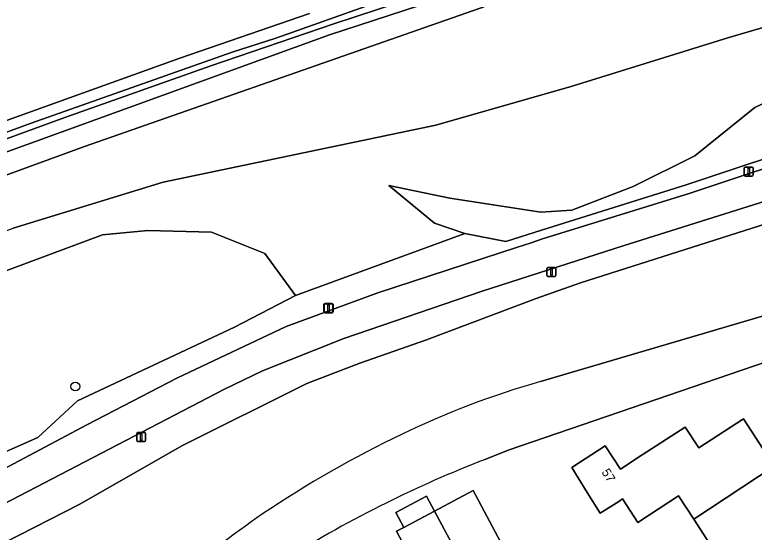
# Model space of a CAD drawing. Extents: x 158472 to 159562, y 388525 to 389606.
# Drawn here: x 158856.4 to 158938.5, y 389306 to 389363.6 of the extents above; entities that cross this region are included whole.
import ezdxf

# ---------------------------------------------------------------- set-up
doc = ezdxf.new("R2010")
doc.units = 0
for name, color, linetype in [('IMGEO_Berm_groen', 7, 'Continuous'), ('IMGEO_Boom', 7, 'Continuous'), ('IMGEO_Erf', 7, 'Continuous'), ('IMGEO_Fietspad_gesloten', 7, 'Continuous'), ('IMGEO_Groenvoorziening', 7, 'Continuous'), ('IMGEO_Lichtmast', 7, 'Continuous'), ('IMGEO_Loofbos', 7, 'Continuous'), ('IMGEO_Pand', 7, 'Continuous'), ('IMGEO_Pand_nummerreeks', 7, 'Continuous'), ('IMGEO_Waterloop', 7, 'Continuous')]:
    doc.layers.add(name, color=color, linetype=linetype)

msp = doc.modelspace()

# ---------------------------------------------------------------- linework, layer by layer
at = {"layer": 'IMGEO_Berm_groen'}
for points in [[(159001.248, 389370.551), (158977.899, 389361.5), (158960.411, 389354.839), (158946.029, 389349.64), (158930.997, 389344.648), (158914.92, 389339.611), (158910.953, 389338.368), (158906.4, 389339.26), (158887.58, 389332.34), (158880.833, 389328.846), (158863.383, 389320.629), (158858.978, 389316.563), (158854.742, 389314.7)], [(158852.84, 389311.805), (158864.431, 389317.967), (158874.509, 389323.188), (158886.545, 389328.911), (158896.75, 389332.662), (158912.253, 389337.728), (158913.643, 389338.182), (158915.032, 389338.633), (158931.313, 389343.699), (158946.345, 389348.691), (158960.807, 389353.919), (158978.098, 389360.505), (159000, 389368.996)], [(158846.501, 389348.567), (158861.155, 389353.855), (158874.763, 389358.723), (158889.138, 389363.703)]]:
    msp.add_lwpolyline(points, dxfattribs=at)
at = {"layer": 'IMGEO_Boom'}
msp.add_circle((158863.148, 389322.232), 0.489, dxfattribs=at)
at = {"layer": 'IMGEO_Erf'}
for points in [[(158949.498, 389328.264), (158911.199, 389315.143), (158908.539, 389314.074)], [(158939.982, 389294.95), (158935.446, 389291.997), (158933.765, 389294.579), (158933.322, 389294.29), (158931.769, 389296.676), (158930.285, 389298.955), (158930.779, 389299.276), (158929.095, 389301.862), (158933.587, 389304.787), (158931.834, 389307.479), (158930.149, 389310.068), (158925.627, 389307.125), (158923.928, 389309.735), (158923.493, 389309.452), (158921.428, 389308.163), (158919.995, 389310.458), (158918.272, 389313.217), (158921.992, 389315.64), (158923.679, 389313.049), (158926.095, 389314.622), (158930.871, 389317.731), (158932.384, 389315.406), (158937.346, 389318.636), (158940.772, 389313.373)], [(158904.001, 389296.385), (158898.802, 389306.151), (158899.61, 389306.578), (158898.733, 389308.215), (158902.15, 389310.045), (158903.037, 389308.39), (158907.326, 389310.657), (158912.506, 389300.926)]]:
    msp.add_lwpolyline(points, dxfattribs=at)
for centre, radius, start, end in [((158950.156, 389205.306), 116.458, 110.93787, 116.78435), ((158947.225, 389207.53), 113.163, 115.96676, 122.42613)]:
    msp.add_arc(centre, radius, start, end, dxfattribs=at)
at = {"layer": 'IMGEO_Fietspad_gesloten'}
for points in [[(159000, 389368.996), (158978.098, 389360.505), (158960.807, 389353.919), (158946.345, 389348.691), (158931.313, 389343.699), (158915.032, 389338.633), (158913.643, 389338.182), (158912.253, 389337.728), (158896.75, 389332.662), (158886.545, 389328.911), (158874.509, 389323.188), (158864.431, 389317.967), (158852.84, 389311.805)], [(158854.192, 389308.684), (158879.636, 389321.9), (158883.947, 389323.968), (158892.959, 389327.573), (158908.32, 389332.847), (158924.107, 389337.895), (158941.175, 389343.264), (158962.014, 389350.69), (158979.44, 389357.294), (159000, 389365.267)]]:
    msp.add_lwpolyline(points, dxfattribs=at)
at = {"layer": 'IMGEO_Groenvoorziening'}
for points in [[(158851.054, 389344.122), (158864.158, 389348.924), (158943.574, 389376.724), (158985.712, 389390.866), (159000, 389395.513), (159010.812, 389399.029), (159044.693, 389409.404), (159100.13, 389426.379), (159113.31, 389430.197), (159137.191, 389437.453), (159185.076, 389451.313)], [(158838.793, 389344.382), (158858.256, 389351.505), (158880.559, 389359.394), (158885.421, 389360.97), (158901.292, 389366.629), (158908.831, 389368.986), (158926.599, 389375.242), (158940.922, 389380.17), (158985.994, 389395.253), (159002.458, 389400.594), (159053.081, 389416.473), (159072.138, 389422.315), (159130.4, 389439.594), (159142.537, 389443.278), (159162.193, 389448.729)], [(159162.326, 389448.038), (159130.643, 389439.08), (159094.086, 389428.195), (159049.652, 389414.651), (159043.655, 389412.733), (159027.3, 389407.501), (159010.435, 389402.256), (158984.299, 389393.835), (158957.255, 389384.861), (158908.344, 389368.007), (158891.868, 389362.552), (158878.191, 389357.867), (158861.971, 389352.127), (158838.96, 389343.715)], [(158839.283, 389342.429), (158891.368, 389361.329), (158904.659, 389365.696), (158941.878, 389378.629), (159013.506, 389402.273), (159025.434, 389405.998), (159036.424, 389409.657), (159043.879, 389412.015), (159047.332, 389413.107), (159059.845, 389416.657), (159101.217, 389429.265), (159114.392, 389433.072), (159124.296, 389435.74), (159163.04, 389446.915)], [(159163.04, 389446.915), (159124.296, 389435.74), (159114.392, 389433.072), (159101.217, 389429.265), (159059.845, 389416.657), (159047.332, 389413.107), (159043.879, 389412.015), (159036.424, 389409.657), (159025.434, 389405.998), (159013.506, 389402.273), (158941.878, 389378.629), (158904.659, 389365.696), (158891.368, 389361.329), (158839.283, 389342.429)], [(159183.417, 389439.014), (159157.102, 389432.084), (159123.892, 389422.896), (159088.444, 389411.764), (159057.977, 389401.751), (159048.044, 389398.653), (159043.819, 389397.336), (159036.502, 389395.378), (159020.979, 389389.12), (159000, 389381.187), (158988.915, 389377.196), (158955.177, 389366.767), (158935.627, 389360.991), (158918.332, 389355.618), (158903.185, 389351.301), (158872.893, 389344.935), (158856.243, 389339.848)], [(158851.882, 389303.138), (158863.655, 389309.163), (158874.967, 389315.653), (158888.854, 389322.552), (158894.727, 389324.839), (158902.145, 389327.417), (158914.309, 389332.025), (158919.255, 389333.761), (158942.507, 389341.182), (158950.986, 389344.242), (158965.979, 389349.979), (158987.843, 389359.069), (159000, 389363.478), (159009.887, 389367.064)], [(158849.85, 389333.03), (158866.16, 389339.1), (158871.19, 389339.56), (158878.26, 389339.41), (158884.2, 389337.03), (158887.58, 389332.34), (158906.4, 389339.26), (158903.02, 389340.38), (158897.95, 389344.59), (158904.73, 389343.18), (158914.86, 389341.6), (158918.27, 389341.85), (158925.09, 389344.48), (158931.93, 389347.88), (158938.61, 389353.26), (158953.03, 389360.17), (158968.05, 389365.85)], [(159000, 389365.267), (158979.44, 389357.294), (158962.014, 389350.69), (158941.175, 389343.264), (158924.107, 389337.895), (158908.32, 389332.847), (158892.959, 389327.573), (158883.947, 389323.968), (158879.636, 389321.9), (158854.192, 389308.684)], [(158889.138, 389363.703), (158874.763, 389358.723), (158861.155, 389353.855), (158846.501, 389348.567)], [(159038.855, 389362.608), (159000, 389349.557), (158959.93, 389336.097), (158914.814, 389322.778)], [(158908.539, 389314.074), (158911.199, 389315.143), (158949.498, 389328.264), (158950.945, 389328.76), (158982.953, 389339.499), (159000, 389345.024), (159039.574, 389358.516)]]:
    msp.add_lwpolyline(points, dxfattribs=at)
msp.add_lwpolyline([(158887.58, 389332.34), (158884.2, 389337.03), (158878.26, 389339.41), (158871.19, 389339.56), (158866.16, 389339.1), (158849.85, 389333.03), (158842.279, 389330.412), (158844.283, 389321.971), (158844.011, 389321.887), (158844.096, 389321.609), (158844.233, 389321.161), (158845.752, 389320.425), (158850.93, 389317.919), (158854.742, 389314.7), (158858.978, 389316.563), (158863.383, 389320.629), (158880.833, 389328.846)], close=True, dxfattribs=at)
for centre, radius, start, end in [((158940.423, 389232.253), 94.077, 105.79576, 115.81509), ((158950.826, 389209.169), 119.39, 115.48501, 124.06918), ((158950.156, 389205.306), 116.458, 110.93787, 116.78435), ((158947.225, 389207.53), 113.163, 115.96676, 122.42613), ((158977.276, 389174.104), 163.27, 124.86492, 133.5889)]:
    msp.add_arc(centre, radius, start, end, dxfattribs=at)
at = {"layer": 'IMGEO_Lichtmast'}
for p, q in [((158937.536, 389346.626), (158938.326, 389346.626)), ((158938.326, 389346.626), (158937.536, 389346.626)), ((158937.436, 389345.726), (158937.436, 389346.526)), ((158937.436, 389346.526), (158937.436, 389345.726)), ((158938.426, 389346.526), (158938.426, 389345.726)), ((158938.426, 389345.726), (158938.426, 389346.526)), ((158938.326, 389345.626), (158937.536, 389345.626)), ((158937.536, 389345.626), (158938.326, 389345.626)), ((158915.523, 389334.568), (158915.523, 389335.368)), ((158915.523, 389335.368), (158915.523, 389334.568)), ((158915.623, 389335.468), (158916.413, 389335.468)), ((158916.413, 389335.468), (158915.623, 389335.468)), ((158916.513, 389335.368), (158916.513, 389334.568)), ((158916.513, 389334.568), (158916.513, 389335.368)), ((158916.413, 389334.468), (158915.623, 389334.468)), ((158915.623, 389334.468), (158916.413, 389334.468)), ((158890.755, 389330.57), (158890.755, 389331.37)), ((158890.755, 389331.37), (158890.755, 389330.57)), ((158890.775, 389330.541), (158890.775, 389331.341)), ((158890.775, 389331.341), (158890.775, 389330.541)), ((158890.855, 389331.47), (158891.645, 389331.47)), ((158891.645, 389331.47), (158890.855, 389331.47)), ((158890.875, 389331.441), (158891.665, 389331.441)), ((158891.665, 389331.441), (158890.875, 389331.441)), ((158891.745, 389331.37), (158891.745, 389330.57)), ((158891.745, 389330.57), (158891.745, 389331.37)), ((158891.765, 389331.341), (158891.765, 389330.541)), ((158891.765, 389330.541), (158891.765, 389331.341)), ((158891.645, 389330.47), (158890.855, 389330.47)), ((158890.855, 389330.47), (158891.645, 389330.47)), ((158891.665, 389330.441), (158890.875, 389330.441)), ((158890.875, 389330.441), (158891.665, 389330.441)), ((158870.059, 389317.114), (158870.849, 389317.114)), ((158870.849, 389317.114), (158870.059, 389317.114)), ((158869.959, 389316.214), (158869.959, 389317.014)), ((158869.959, 389317.014), (158869.959, 389316.214)), ((158870.949, 389317.014), (158870.949, 389316.214)), ((158870.949, 389316.214), (158870.949, 389317.014)), ((158870.849, 389316.114), (158870.059, 389316.114)), ((158870.059, 389316.114), (158870.849, 389316.114))]:
    msp.add_line(p, q, dxfattribs=at)
for points in [[(158937.856, 389346.501), (158938.006, 389346.501), (158938.006, 389345.751), (158937.856, 389345.751), (158937.856, 389346.501)], [(158915.943, 389335.343), (158916.093, 389335.343), (158916.093, 389334.593), (158915.943, 389334.593), (158915.943, 389335.343)], [(158891.175, 389331.345), (158891.325, 389331.345), (158891.325, 389330.595), (158891.175, 389330.595), (158891.175, 389331.345)], [(158891.195, 389331.316), (158891.345, 389331.316), (158891.345, 389330.566), (158891.195, 389330.566), (158891.195, 389331.316)], [(158870.379, 389316.989), (158870.529, 389316.989), (158870.529, 389316.239), (158870.379, 389316.239), (158870.379, 389316.989)]]:
    msp.add_lwpolyline(points, dxfattribs=at)
for centre, start, end in [((158937.536, 389346.526), 90, 180), ((158937.536, 389346.526), 90, 180), ((158938.326, 389346.526), 0, 90), ((158938.326, 389346.526), 360, 90), ((158937.536, 389345.726), 180, 270), ((158937.536, 389345.726), 180, 270), ((158938.326, 389345.726), 270, 0), ((158938.326, 389345.726), 270, 0), ((158915.623, 389335.368), 90, 180), ((158915.623, 389335.368), 90, 180), ((158916.413, 389335.368), 0, 90), ((158916.413, 389335.368), 360, 90), ((158915.623, 389334.568), 180, 270), ((158915.623, 389334.568), 180, 270), ((158916.413, 389334.568), 270, 0), ((158916.413, 389334.568), 270, 0), ((158890.855, 389331.37), 90, 180), ((158890.855, 389331.37), 90, 180), ((158890.875, 389331.341), 90, 180), ((158890.875, 389331.341), 90, 180), ((158891.645, 389331.37), 0, 90), ((158891.645, 389331.37), 360, 90), ((158891.665, 389331.341), 0, 90), ((158891.665, 389331.341), 360, 90), ((158890.855, 389330.57), 180, 270), ((158890.855, 389330.57), 180, 270), ((158890.875, 389330.541), 180, 270), ((158890.875, 389330.541), 180, 270), ((158891.645, 389330.57), 270, 0), ((158891.645, 389330.57), 270, 0), ((158891.665, 389330.541), 270, 0), ((158891.665, 389330.541), 270, 0), ((158870.059, 389317.014), 90, 180), ((158870.059, 389317.014), 90, 180), ((158870.849, 389317.014), 0, 90), ((158870.849, 389317.014), 360, 90), ((158870.059, 389316.214), 180, 270), ((158870.059, 389316.214), 180, 270), ((158870.849, 389316.214), 270, 0), ((158870.849, 389316.214), 270, 0)]:
    msp.add_arc(centre, 0.1, start, end, dxfattribs=at)
at = {"layer": 'IMGEO_Loofbos'}
msp.add_lwpolyline([(158841.325, 389334.294), (158856.243, 389339.848), (158872.893, 389344.935), (158903.185, 389351.301), (158918.332, 389355.618), (158935.627, 389360.991), (158955.177, 389366.767), (158988.915, 389377.196), (159000, 389381.187), (159020.979, 389389.12), (159036.502, 389395.378), (159043.819, 389397.336), (159048.044, 389398.653), (159044.693, 389409.404), (159010.812, 389399.029), (159000, 389395.513), (158985.712, 389390.866), (158943.574, 389376.724), (158864.158, 389348.924), (158851.054, 389344.122), (158839.952, 389339.765)], close=True, dxfattribs=at)
for points in [[(159093.539, 389350.953), (159086.167, 389354.825), (159059.043, 389368.518), (159055.561, 389369.729), (159048.984, 389371.162), (159044.965, 389371.862), (159040.086, 389372.228), (159031.209, 389372.589), (159028.861, 389372.505), (159026.035, 389372.176), (159009.887, 389367.064), (159000, 389363.478), (158987.843, 389359.069), (158965.979, 389349.979), (158950.986, 389344.242), (158942.507, 389341.182), (158919.255, 389333.761), (158914.309, 389332.025), (158902.145, 389327.417), (158894.727, 389324.839), (158888.854, 389322.552), (158874.967, 389315.653), (158863.655, 389309.163), (158851.882, 389303.138)], [(158968.05, 389365.85), (158953.03, 389360.17), (158938.61, 389353.26), (158931.93, 389347.88), (158925.09, 389344.48), (158918.27, 389341.85), (158914.86, 389341.6), (158904.73, 389343.18), (158897.95, 389344.59), (158903.02, 389340.38), (158906.4, 389339.26), (158910.953, 389338.368), (158914.92, 389339.611), (158930.997, 389344.648), (158946.029, 389349.64), (158960.411, 389354.839), (158977.899, 389361.5), (159001.248, 389370.551)], [(158914.814, 389322.778), (158959.93, 389336.097), (159000, 389349.557), (159038.855, 389362.608)]]:
    msp.add_lwpolyline(points, dxfattribs=at)
for centre, radius, start, end in [((158940.423, 389232.253), 94.077, 105.79576, 115.81509), ((158950.826, 389209.169), 119.39, 115.48501, 124.06918), ((158977.276, 389174.104), 163.27, 124.86492, 133.5889)]:
    msp.add_arc(centre, radius, start, end, dxfattribs=at)
at = {"layer": 'IMGEO_Pand'}
for points in [[(158931.834, 389307.479), (158940.772, 389313.373), (158937.346, 389318.636), (158932.384, 389315.406), (158930.871, 389317.731), (158926.095, 389314.622), (158923.679, 389313.049), (158921.992, 389315.64), (158918.272, 389313.217), (158919.995, 389310.458), (158921.428, 389308.163), (158923.493, 389309.452), (158923.928, 389309.735), (158925.627, 389307.125), (158930.149, 389310.068)], [(158940.735, 389302.623), (158942.973, 389304.074), (158940.007, 389308.631), (158942.712, 389310.392), (158940.772, 389313.373), (158931.834, 389307.479), (158933.587, 389304.787), (158929.095, 389301.862), (158930.779, 389299.276), (158930.285, 389298.955), (158931.769, 389296.676)], [(158918.733, 389300.59), (158917.923, 389302.111), (158917.219, 389303.435), (158912.806, 389301.086), (158912.506, 389300.926), (158907.326, 389310.657), (158903.037, 389308.39), (158916.15, 389283.919), (158919.495, 389285.7), (158915.887, 389292.479), (158921.469, 389295.451)], [(158899.61, 389306.578), (158903.037, 389308.39), (158902.15, 389310.045), (158898.733, 389308.215)], [(158903.037, 389308.39), (158899.61, 389306.578), (158898.802, 389306.151), (158904.001, 389296.385), (158899.435, 389293.954), (158903.724, 389285.954), (158909.261, 389288.902), (158912.849, 389282.162), (158916.15, 389283.919)]]:
    msp.add_lwpolyline(points, close=True, dxfattribs=at)
at = {"layer": 'IMGEO_Waterloop'}
for points in [[(159162.193, 389448.729), (159142.537, 389443.278), (159130.4, 389439.594), (159072.138, 389422.315), (159053.081, 389416.473), (159002.458, 389400.594), (158985.994, 389395.253), (158940.922, 389380.17), (158926.599, 389375.242), (158908.831, 389368.986), (158901.292, 389366.629), (158885.421, 389360.97), (158880.559, 389359.394), (158858.256, 389351.505), (158838.793, 389344.382)], [(158838.96, 389343.715), (158861.971, 389352.127), (158878.191, 389357.867), (158891.868, 389362.552), (158908.344, 389368.007), (158957.255, 389384.861), (158984.299, 389393.835), (159010.435, 389402.256), (159027.3, 389407.501), (159043.655, 389412.733), (159049.652, 389414.651), (159094.086, 389428.195), (159130.643, 389439.08), (159162.326, 389448.038)]]:
    msp.add_lwpolyline(points, dxfattribs=at)

# ---------------------------------------------------------------- texts
at = {"layer": 'IMGEO_Pand_nummerreeks'}
msp.add_text('57', height=1, rotation=301.98069, dxfattribs=at).set_placement((158921.55, 389312.725))

doc.saveas('drawing.dxf')
